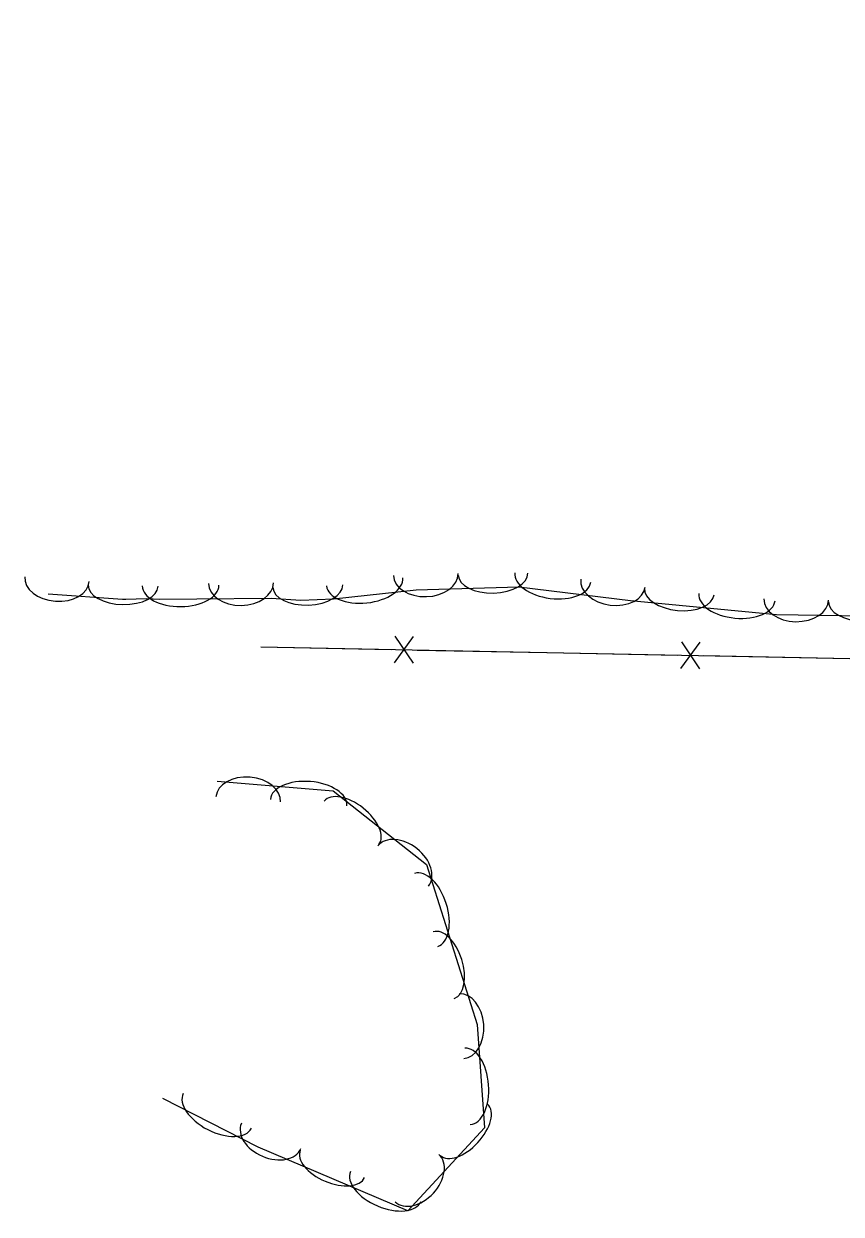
# Model space of a CAD drawing. Extents: x 954793 to 988390, y 1867850 to 1924428.
# Drawn here: x 957907.3 to 958032.5, y 1918257.1 to 1918439.4 of the extents above; entities that cross this region are included whole.
import ezdxf

# ---------------------------------------------------------------- set-up
doc = ezdxf.new("R2010")
doc.units = 0
doc.layers.add('S_FENCE', color=7, linetype='Continuous')
doc.layers.add('S_TREE', color=7, linetype='Continuous')

msp = doc.modelspace()

# ---------------------------------------------------------------- linework, layer by layer
at = {"layer": 'S_FENCE'}
for p, q in [((957964.07, 1918341.49), (957967.01, 1918345.53)), ((957964.15, 1918345.59), (957966.93, 1918341.44)), ((958007.96, 1918340.63), (958010.9, 1918344.67)), ((958008.04, 1918344.73), (958010.82, 1918340.58))]:
    msp.add_line(p, q, dxfattribs=at)
for points in [[(957943.6, 1918343.94), (957963.55, 1918343.55)], [(957943.6, 1918343.94), (958108.59, 1918340.72)], [(957967.54, 1918343.47), (957987.48, 1918343.08)], [(957987.48, 1918343.08), (958007.43, 1918342.69)], [(958011.42, 1918342.62), (958031.37, 1918342.23)], [(958031.37, 1918342.23), (958051.32, 1918341.84)]]:
    msp.add_lwpolyline(points, dxfattribs=at)
at = {"layer": 'S_TREE'}
for points in [[(958097.4, 1918439.35), (958109.62, 1918415.97), (958119.67, 1918385.01), (958119.09, 1918365.93), (958117.03, 1918363.22), (958112.74, 1918359.95), (958095.96, 1918353.17), (958070.93, 1918351.2), (958045.82, 1918348.49), (958022.6, 1918348.88), (958000.25, 1918350.99), (957983.12, 1918353.09), (957967.38, 1918352.62), (957954.72, 1918351.27), (957949.75, 1918351.08), (957945.17, 1918351.38), (957933.8, 1918351.25), (957928.15, 1918351.2), (957926.08, 1918351.33), (957922.93, 1918351.2), (957922.41, 1918351.21), (957911, 1918352.05)], [(957936.93, 1918323.4), (957954.68, 1918321.94), (957968.96, 1918310.63), (957976.72, 1918286.15), (957977.85, 1918270.3), (957966.12, 1918257.59), (957943.19, 1918267.34), (957928.6, 1918274.81)]]:
    msp.add_lwpolyline(points, dxfattribs=at)
for centre, major_axis, ratio in [((957979.17, 1918355.09), (5.34, 0.16), 0.540699), ((957988.32, 1918354.59), (5.82, -0.72), 0.55008), ((957912.37, 1918354.34), (4.94, -0.36), 0.685311), ((957922.51, 1918353.33), (5.35, -0.1), 0.540699), ((957940.56, 1918353.71), (4.96, 0.05), 0.685311), ((957950.8, 1918353.25), (5.34, 0.2), 0.540699), ((957959.5, 1918353.91), (5.84, 0.62), 0.55008), ((957968.86, 1918355.04), (4.95, 0.15), 0.685311), ((957997.54, 1918353.72), (4.92, -0.6), 0.685311), ((957931.31, 1918353.35), (5.87, 0.05), 0.55008), ((958007.7, 1918352.42), (5.32, -0.5), 0.540699), ((958016.53, 1918351.58), (5.84, -0.55), 0.55008), ((958025.6, 1918351.21), (4.95, -0.08), 0.685311), ((958035.9, 1918350.78), (5.35, -0.09), 0.540699), ((957941.67, 1918320.62), (-4.94, 0.4), 0.685311), ((957950.92, 1918320.12), (-5.85, 0.48), 0.55008), ((957957.49, 1918317.01), (-4.19, 3.32), 0.540699), ((957965.4, 1918310.41), (-3.88, 3.08), 0.685311), ((957968.93, 1918303.68), (-1.77, 5.59), 0.55008), ((957971.62, 1918295.23), (-1.62, 5.1), 0.540699), ((957974.35, 1918285.88), (-0.35, 4.94), 0.685311), ((957975.27, 1918276.66), (-0.42, 5.85), 0.55008), ((957936.94, 1918272.93), (5.22, -2.67), 0.55008), ((957974.71, 1918270.02), (3.63, 3.93), 0.540699), ((957945.18, 1918269.09), (4.56, -1.94), 0.685311), ((957954.56, 1918264.81), (4.92, -2.09), 0.540699), ((957967.53, 1918262.62), (3.36, 3.64), 0.685311), ((957962.72, 1918261.34), (5.4, -2.3), 0.55008)]:
    msp.add_ellipse(centre, major_axis=major_axis, ratio=ratio, start_param=3.141593, end_param=6.283185, dxfattribs=at)

doc.saveas('drawing.dxf')
